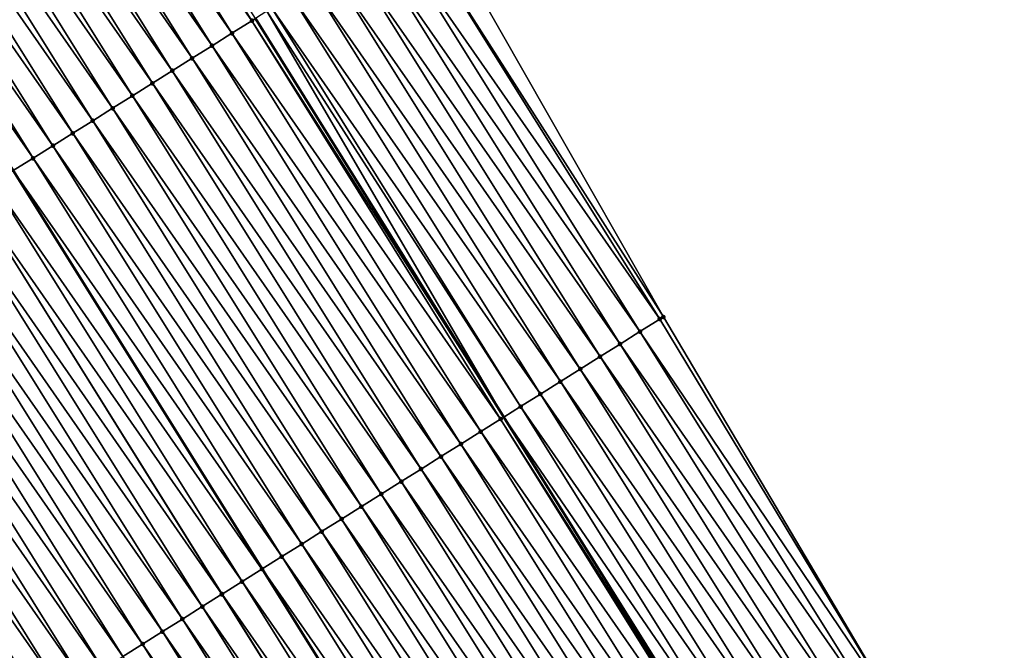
# Model space of a CAD drawing. Header units: feet. Extents: x 2017424 to 2024169, y 808042 to 818730.
# Tile 296 of 329: x 2023281 to 2023323, y 813585 to 813612. Entities that reach past the tile are written whole.
import ezdxf

# ---------------------------------------------------------------- set-up
doc = ezdxf.new("R2010")
doc.units = ezdxf.units.FT
doc.header["$MEASUREMENT"] = 0
for name, color, linetype, lineweight in [('EP_Travel Lane', 172, 'Continuous', 53), ('NB-Road Shots', 141, 'Continuous', 100), ('NB-Road X-Section', 40, 'Continuous', 13), ('STRIPING', 60, 'Continuous', 53)]:
    doc.layers.add(name, color=color, linetype=linetype, lineweight=lineweight)
doc.layers.add('I-77-MM15-17_NB-Surface-BORDER', color=7, linetype='Continuous')
doc.layers.add('I-77-MM15-17_NB-Surface-TIN', color=7, linetype='Continuous')

msp = doc.modelspace()

# ---------------------------------------------------------------- linework, layer by layer
at = {"layer": 'EP_Travel Lane'}
msp.add_polyline3d([(2023290.732528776, 813611.7464720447, 321.6536913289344), (2023301.31671046, 813594.7911011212, 322.3541582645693), (2023311.901400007, 813577.8349166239, 323.0269312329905), (2023322.256377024, 813560.4110859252, 323.6479993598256), (2023332.390149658, 813543.1801078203, 324.2805187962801), (2023342.477147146, 813525.7442146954, 324.901280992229), (2023352.24966426, 813508.3046921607, 325.5132087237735), (2023362.104341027, 813490.5665090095, 326.0451979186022), (2023371.449695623, 813472.892696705, 326.5938106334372), (2023380.795184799, 813455.2186298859, 327.1322374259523)], dxfattribs=at)
at = {"layer": 'I-77-MM15-17_NB-Surface-BORDER', "color": 3, "linetype": 'Continuous', "lineweight": -3}
msp.add_polyline3d([(2023298.196365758, 813616.4331810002, 322.2056896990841), (2023308.09955046, 813599.0497276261, 322.8443003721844), (2023318.294486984, 813581.8491069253, 323.4955538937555), (2023328.600210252, 813564.1566589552, 324.1168097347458), (2023338.830555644, 813546.9828594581, 324.76081454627), (2023348.586144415, 813529.2282907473, 325.3514673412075), (2023357.967339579, 813511.5658310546, 325.9417088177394), (2023367.475672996, 813493.4189824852, 326.4367011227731), (2023376.349225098, 813475.4955892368, 326.9813346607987), (2023385.594028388, 813457.7634023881, 327.3669662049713)], dxfattribs=at)
at = {"layer": 'I-77-MM15-17_NB-Surface-TIN', "color": 128, "linetype": 'Continuous', "lineweight": -3}
for points in [[(2023290.582484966, 813611.6522043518, 321.6413249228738), (2023279.99002046, 813628.6028075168, 320.9508520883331), (2023279.143215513, 813628.0708989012, 320.8837937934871)], [(2023290.582484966, 813611.6522043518, 321.6413249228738), (2023290.732528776, 813611.7464720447, 321.6536913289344), (2023279.99002046, 813628.6028075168, 320.9508520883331)], [(2023289.735663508, 813611.1203221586, 321.5751661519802), (2023279.143215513, 813628.0708989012, 320.8837937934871), (2023278.296385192, 813627.5390308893, 320.818117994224)], [(2023289.735663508, 813611.1203221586, 321.5751661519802), (2023290.582484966, 813611.6522043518, 321.6413249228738), (2023279.143215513, 813628.0708989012, 320.8837937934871)], [(2023288.888854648, 813610.5884198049, 321.5083209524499), (2023278.296385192, 813627.5390308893, 320.818117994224), (2023277.449548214, 813627.0071735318, 320.7528049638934)], [(2023288.888854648, 813610.5884198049, 321.5083209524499), (2023289.735663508, 813611.1203221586, 321.5751661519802), (2023278.296385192, 813627.5390308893, 320.818117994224)], [(2023288.041996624, 813610.0565961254, 321.4441544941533), (2023277.449548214, 813627.0071735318, 320.7528049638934), (2023276.602745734, 813626.4752609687, 320.6856122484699)], [(2023288.041996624, 813610.0565961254, 321.4441544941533), (2023288.888854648, 813610.5884198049, 321.5083209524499), (2023277.449548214, 813627.0071735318, 320.7528049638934)], [(2023287.19514746, 813609.5247582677, 321.3795052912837), (2023276.602745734, 813626.4752609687, 320.6856122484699), (2023275.755918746, 813625.9433876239, 320.6197548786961)], [(2023287.19514746, 813609.5247582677, 321.3795052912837), (2023288.041996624, 813610.0565961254, 321.4441544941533), (2023276.602745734, 813626.4752609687, 320.6856122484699)], [(2023286.348299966, 813608.992917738, 321.3147651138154), (2023275.755918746, 813625.9433876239, 320.6197548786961), (2023274.909079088, 813625.4115345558, 320.5545878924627)], [(2023286.348299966, 813608.992917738, 321.3147651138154), (2023287.19514746, 813609.5247582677, 321.3795052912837), (2023275.755918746, 813625.9433876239, 320.6197548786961)], [(2023285.501422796, 813608.4611246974, 321.2516418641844), (2023274.909079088, 813625.4115345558, 320.5545878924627), (2023274.062220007, 813624.8797125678, 320.4904791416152)], [(2023285.501422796, 813608.4611246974, 321.2516418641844), (2023286.348299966, 813608.992917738, 321.3147651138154), (2023274.909079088, 813625.4115345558, 320.5545878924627)], [(2023284.654551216, 813607.929322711, 321.1882140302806), (2023274.062220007, 813624.8797125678, 320.4904791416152), (2023273.215435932, 813624.3477705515, 320.422283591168)], [(2023284.654551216, 813607.929322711, 321.1882140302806), (2023285.501422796, 813608.4611246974, 321.2516418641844), (2023274.062220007, 813624.8797125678, 320.4904791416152)], [(2023283.807706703, 813607.3974774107, 321.1233114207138), (2023273.215435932, 813624.3477705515, 320.422283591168), (2023272.36856938, 813623.8159605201, 320.358581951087)], [(2023283.807706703, 813607.3974774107, 321.1233114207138), (2023284.654551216, 813607.929322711, 321.1882140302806), (2023273.215435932, 813624.3477705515, 320.422283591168)], [(2023282.96084555, 813606.8656587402, 321.0593155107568), (2023272.36856938, 813623.8159605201, 320.358581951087), (2023271.521759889, 813623.2840591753, 320.2917712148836)], [(2023282.96084555, 813606.8656587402, 321.0593155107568), (2023283.807706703, 813607.3974774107, 321.1233114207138), (2023272.36856938, 813623.8159605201, 320.358581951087)], [(2023282.1139064, 813606.3339648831, 320.9995693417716), (2023271.521759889, 813623.2840591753, 320.2917712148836), (2023270.674851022, 813622.7523168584, 320.2303751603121)], [(2023282.1139064, 813606.3339648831, 320.9995693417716), (2023282.96084555, 813606.8656587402, 321.0593155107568), (2023271.521759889, 813623.2840591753, 320.2917712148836)], [(2023281.267034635, 813605.8021631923, 320.9361515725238), (2023270.674851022, 813622.7523168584, 320.2303751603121), (2023269.836689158, 813622.2260572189, 320.1693869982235)], [(2023281.267034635, 813605.8021631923, 320.9361515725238), (2023282.1139064, 813606.3339648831, 320.9995693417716), (2023270.674851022, 813622.7523168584, 320.2303751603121)], [(2023281.267034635, 813605.8021631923, 320.9361515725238), (2023269.836689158, 813622.2260572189, 320.1693869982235), (2023280.428916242, 813605.2758328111, 320.8727659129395)], [(2023308.09955046, 813599.0497276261, 322.8443003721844), (2023298.196365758, 813616.4331810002, 322.2056896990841), (2023297.357483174, 813615.9065793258, 322.1473544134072)], [(2023307.950017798, 813598.955863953, 322.834005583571), (2023297.357483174, 813615.9065793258, 322.1473544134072), (2023296.510577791, 813615.374831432, 322.0857683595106)], [(2023307.950017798, 813598.955863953, 322.834005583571), (2023308.09955046, 813599.0497276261, 322.8443003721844), (2023297.357483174, 813615.9065793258, 322.1473544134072)], [(2023307.103073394, 813598.4241785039, 322.7745456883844), (2023296.510577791, 813615.374831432, 322.0857683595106), (2023295.663673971, 813614.8430810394, 322.0240972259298)], [(2023307.103073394, 813598.4241785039, 322.7745456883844), (2023307.950017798, 813598.955863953, 322.834005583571), (2023296.510577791, 813615.374831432, 322.0857683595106)], [(2023306.256147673, 813597.8924631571, 322.714067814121), (2023295.663673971, 813614.8430810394, 322.0240972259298), (2023294.816750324, 813614.311362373, 321.9635063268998)], [(2023306.256147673, 813597.8924631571, 322.714067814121), (2023307.103073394, 813598.4241785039, 322.7745456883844), (2023295.663673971, 813614.8430810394, 322.0240972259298)], [(2023305.409291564, 813597.3606364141, 322.6497970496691), (2023294.816750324, 813614.311362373, 321.9635063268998), (2023293.96988036, 813613.779557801, 321.8999904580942)], [(2023305.409291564, 813597.3606364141, 322.6497970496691), (2023306.256147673, 813597.8924631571, 322.714067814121), (2023294.816750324, 813614.311362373, 321.9635063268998)], [(2023304.562324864, 813596.8289866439, 322.5915519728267), (2023293.96988036, 813613.779557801, 321.8999904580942), (2023293.122990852, 813613.2477845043, 321.8375394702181)], [(2023304.562324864, 813596.8289866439, 322.5915519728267), (2023305.409291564, 813597.3606364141, 322.6497970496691), (2023293.96988036, 813613.779557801, 321.8999904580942)], [(2023303.715367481, 813596.2973219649, 322.5327992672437), (2023293.122990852, 813613.2477845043, 321.8375394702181), (2023292.276188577, 813612.7158716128, 321.7703354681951)], [(2023303.715367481, 813596.2973219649, 322.5327992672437), (2023304.562324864, 813596.8289866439, 322.5915519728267), (2023293.122990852, 813613.2477845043, 321.8375394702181)], [(2023302.868514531, 813595.7654901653, 322.4683563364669), (2023292.276188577, 813612.7158716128, 321.7703354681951), (2023291.429273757, 813612.1841388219, 321.7092636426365)], [(2023302.868514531, 813595.7654901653, 322.4683563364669), (2023303.715367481, 813596.2973219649, 322.5327992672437), (2023292.276188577, 813612.7158716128, 321.7703354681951)], [(2023291.226657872, 813612.05691744, 321.6944167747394), (2023290.732528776, 813611.7464720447, 321.6536913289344), (2023301.31671046, 813594.7911011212, 322.3541582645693)], [(2023302.02157856, 813595.2337912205, 322.4084369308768), (2023291.429273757, 813612.1841388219, 321.7092636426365), (2023291.226657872, 813612.05691744, 321.6944167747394)], [(2023302.02157856, 813595.2337912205, 322.4084369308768), (2023291.226657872, 813612.05691744, 321.6944167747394), (2023301.31671046, 813594.7911011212, 322.3541582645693)], [(2023302.02157856, 813595.2337912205, 322.4084369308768), (2023302.868514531, 813595.7654901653, 322.4683563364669), (2023291.429273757, 813612.1841388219, 321.7092636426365)], [(2023301.174739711, 813594.7019368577, 322.3432257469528), (2023290.582484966, 813611.6522043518, 321.6413249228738), (2023289.735663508, 813611.1203221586, 321.5751661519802)], [(2023290.582484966, 813611.6522043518, 321.6413249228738), (2023301.31671046, 813594.7911011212, 322.3541582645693), (2023290.732528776, 813611.7464720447, 321.6536913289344)], [(2023301.174739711, 813594.7019368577, 322.3432257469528), (2023301.31671046, 813594.7911011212, 322.3541582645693), (2023290.582484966, 813611.6522043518, 321.6413249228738)], [(2023300.327931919, 813594.1700327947, 322.2763223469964), (2023289.735663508, 813611.1203221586, 321.5751661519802), (2023288.888854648, 813610.5884198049, 321.5083209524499)], [(2023300.327931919, 813594.1700327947, 322.2763223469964), (2023301.174739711, 813594.7019368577, 322.3432257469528), (2023289.735663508, 813611.1203221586, 321.5751661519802)], [(2023299.481057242, 813593.6382357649, 322.2130632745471), (2023288.888854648, 813610.5884198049, 321.5083209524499), (2023288.041996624, 813610.0565961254, 321.4441544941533)], [(2023299.481057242, 813593.6382357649, 322.2130632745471), (2023300.327931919, 813594.1700327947, 322.2763223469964), (2023288.888854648, 813610.5884198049, 321.5083209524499)], [(2023298.634224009, 813593.1063724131, 322.1475460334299), (2023288.041996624, 813610.0565961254, 321.4441544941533), (2023287.19514746, 813609.5247582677, 321.3795052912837)], [(2023298.634224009, 813593.1063724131, 322.1475460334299), (2023299.481057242, 813593.6382357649, 322.2130632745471), (2023288.041996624, 813610.0565961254, 321.4441544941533)], [(2023297.7873743, 813592.5745354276, 322.0829265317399), (2023287.19514746, 813609.5247582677, 321.3795052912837), (2023286.348299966, 813608.992917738, 321.3147651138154)], [(2023297.7873743, 813592.5745354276, 322.0829265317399), (2023298.634224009, 813593.1063724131, 322.1475460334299), (2023287.19514746, 813609.5247582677, 321.3795052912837)], [(2023296.940480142, 813592.0427695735, 322.0207289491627), (2023286.348299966, 813608.992917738, 321.3147651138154), (2023285.501422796, 813608.4611246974, 321.2516418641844)], [(2023296.940480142, 813592.0427695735, 322.0207289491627), (2023297.7873743, 813592.5745354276, 322.0829265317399), (2023286.348299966, 813608.992917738, 321.3147651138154)], [(2023296.093591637, 813591.510994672, 321.9582233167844), (2023285.501422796, 813608.4611246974, 321.2516418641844), (2023284.654551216, 813607.929322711, 321.1882140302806)], [(2023296.093591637, 813591.510994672, 321.9582233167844), (2023296.940480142, 813592.0427695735, 322.0207289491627), (2023285.501422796, 813608.4611246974, 321.2516418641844)], [(2023295.246706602, 813590.9792142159, 321.8955285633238), (2023284.654551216, 813607.929322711, 321.1882140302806), (2023283.807706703, 813607.3974774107, 321.1233114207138)], [(2023295.246706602, 813590.9792142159, 321.8955285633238), (2023296.093591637, 813591.510994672, 321.9582233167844), (2023284.654551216, 813607.929322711, 321.1882140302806)], [(2023294.399851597, 813590.4473857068, 321.8311976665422), (2023283.807706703, 813607.3974774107, 321.1233114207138), (2023282.96084555, 813606.8656587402, 321.0593155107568)], [(2023294.399851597, 813590.4473857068, 321.8311976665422), (2023295.246706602, 813590.9792142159, 321.8955285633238), (2023283.807706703, 813607.3974774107, 321.1233114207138)], [(2023293.553028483, 813589.9155061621, 321.7651290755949), (2023282.96084555, 813606.8656587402, 321.0593155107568), (2023282.1139064, 813606.3339648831, 320.9995693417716)], [(2023293.553028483, 813589.9155061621, 321.7651290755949), (2023294.399851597, 813590.4473857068, 321.8311976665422), (2023282.96084555, 813606.8656587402, 321.0593155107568)], [(2023292.706081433, 813589.3838249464, 321.7058133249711), (2023282.1139064, 813606.3339648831, 320.9995693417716), (2023281.267034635, 813605.8021631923, 320.9361515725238)], [(2023292.706081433, 813589.3838249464, 321.7058133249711), (2023293.553028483, 813589.9155061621, 321.7651290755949), (2023282.1139064, 813606.3339648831, 320.9995693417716)], [(2023291.85920263, 813588.8520345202, 321.6427790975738), (2023281.267034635, 813605.8021631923, 320.9361515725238), (2023280.428916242, 813605.2758328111, 320.8727659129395)], [(2023291.85920263, 813588.8520345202, 321.6427790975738), (2023292.706081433, 813589.3838249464, 321.7058133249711), (2023281.267034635, 813605.8021631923, 320.9361515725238)], [(2023291.012283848, 813588.3203080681, 321.5819231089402), (2023280.420174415, 813605.2703430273, 320.8721047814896), (2023279.573283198, 813604.738572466, 320.8097469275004)], [(2023280.420174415, 813605.2703430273, 320.8721047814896), (2023291.02102575, 813588.3257965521, 321.5825512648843), (2023280.428916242, 813605.2758328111, 320.8727659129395)], [(2023291.012283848, 813588.3203080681, 321.5819231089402), (2023291.02102575, 813588.3257965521, 321.5825512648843), (2023280.420174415, 813605.2703430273, 320.8721047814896)], [(2023291.85920263, 813588.8520345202, 321.6427790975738), (2023280.428916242, 813605.2758328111, 320.8727659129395), (2023291.02102575, 813588.3257965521, 321.5825512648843)], [(2023290.165412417, 813587.7885058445, 321.5184871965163), (2023279.573283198, 813604.738572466, 320.8097469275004), (2023278.726417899, 813604.2067604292, 320.7459768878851)], [(2023290.165412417, 813587.7885058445, 321.5184871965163), (2023291.012283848, 813588.3203080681, 321.5819231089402), (2023279.573283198, 813604.738572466, 320.8097469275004)], [(2023289.303162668, 813587.2471284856, 321.455903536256), (2023278.726417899, 813604.2067604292, 320.7459768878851), (2023277.879580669, 813603.6749034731, 320.6806774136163)], [(2023289.303162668, 813587.2471284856, 321.455903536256), (2023289.318504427, 813587.256762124, 321.4570432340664), (2023278.726417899, 813604.2067604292, 320.7459768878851)], [(2023289.318504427, 813587.256762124, 321.4570432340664), (2023290.165412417, 813587.7885058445, 321.5184871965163), (2023278.726417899, 813604.2067604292, 320.7459768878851)], [(2023288.471694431, 813586.7248615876, 321.3902599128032), (2023277.879580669, 813603.6749034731, 320.6806774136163), (2023277.032765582, 813603.1430110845, 320.6141715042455)], [(2023288.471694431, 813586.7248615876, 321.3902599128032), (2023289.303162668, 813587.2471284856, 321.455903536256), (2023277.879580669, 813603.6749034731, 320.6806774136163)], [(2023287.62487562, 813586.1929751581, 321.3239569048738), (2023277.032765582, 813603.1430110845, 320.6141715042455), (2023276.185888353, 813602.6112181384, 320.5510514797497)], [(2023287.62487562, 813586.1929751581, 321.3239569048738), (2023288.471694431, 813586.7248615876, 321.3902599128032), (2023277.032765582, 813603.1430110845, 320.6141715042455)], [(2023286.777999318, 813585.6611807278, 321.2607863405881), (2023276.185888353, 813602.6112181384, 320.5510514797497), (2023275.33904453, 813602.0793717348, 320.4861112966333)], [(2023286.777999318, 813585.6611807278, 321.2607863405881), (2023287.62487562, 813586.1929751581, 321.3239569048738), (2023276.185888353, 813602.6112181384, 320.5510514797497)], [(2023285.93117628, 813585.1293010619, 321.1947136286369), (2023275.33904453, 813602.0793717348, 320.4861112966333), (2023274.4922393, 813601.5474635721, 320.4190683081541)], [(2023285.93117628, 813585.1293010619, 321.1947136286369), (2023286.777999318, 813585.6611807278, 321.2607863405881), (2023275.33904453, 813602.0793717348, 320.4861112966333)], [(2023285.084337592, 813584.59744644, 321.1294936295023), (2023274.4922393, 813601.5474635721, 320.4190683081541), (2023273.645415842, 813601.0155845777, 320.3530184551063)], [(2023285.084337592, 813584.59744644, 321.1294936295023), (2023285.93117628, 813585.1293010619, 321.1947136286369), (2023274.4922393, 813601.5474635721, 320.4190683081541)], [(2023284.237513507, 813584.0655684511, 321.0634780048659), (2023273.645415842, 813601.0155845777, 320.3530184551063), (2023272.798572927, 813600.4837367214, 320.2880288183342)], [(2023284.237513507, 813584.0655684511, 321.0634780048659), (2023285.084337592, 813584.59744644, 321.1294936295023), (2023273.645415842, 813601.0155845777, 320.3530184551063)], [(2023283.390695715, 813583.5336803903, 320.997119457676), (2023272.798572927, 813600.4837367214, 320.2880288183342), (2023271.951733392, 813599.951883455, 320.2228549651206)], [(2023283.390695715, 813583.5336803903, 320.997119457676), (2023284.237513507, 813584.0655684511, 321.0634780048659), (2023272.798572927, 813600.4837367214, 320.2880288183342)], [(2023282.543878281, 813583.0017917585, 320.9307414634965), (2023271.951733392, 813599.951883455, 320.2228549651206), (2023271.104858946, 813599.420086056, 320.1595833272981)], [(2023282.543878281, 813583.0017917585, 320.9307414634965), (2023283.390695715, 813583.5336803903, 320.997119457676), (2023271.951733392, 813599.951883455, 320.2228549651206)], [(2023281.696980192, 813582.4700321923, 320.8687579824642), (2023271.104858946, 813599.420086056, 320.1595833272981), (2023270.257967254, 813598.8883162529, 320.0972512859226)], [(2023281.696980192, 813582.4700321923, 320.8687579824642), (2023282.543878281, 813583.0017917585, 320.9307414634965), (2023271.104858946, 813599.420086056, 320.1595833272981)], [(2023280.850143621, 813581.9381741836, 320.8034226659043), (2023270.257967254, 813598.8883162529, 320.0972512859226), (2023280.550324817, 813581.7498336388, 320.7793474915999)], [(2023280.850143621, 813581.9381741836, 320.8034226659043), (2023281.696980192, 813582.4700321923, 320.8687579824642), (2023270.257967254, 813598.8883162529, 320.0972512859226)], [(2023318.294486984, 813581.8491069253, 323.4955538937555), (2023307.950017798, 813598.955863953, 322.834005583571), (2023307.103073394, 813598.4241785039, 322.7745456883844)], [(2023318.294486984, 813581.8491069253, 323.4955538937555), (2023308.09955046, 813599.0497276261, 322.8443003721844), (2023307.950017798, 813598.955863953, 322.834005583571)], [(2023317.6957907, 813581.4731707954, 323.4512412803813), (2023307.103073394, 813598.4241785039, 322.7745456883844), (2023306.256147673, 813597.8924631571, 322.714067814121)], [(2023317.6957907, 813581.4731707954, 323.4512412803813), (2023318.294486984, 813581.8491069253, 323.4955538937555), (2023307.103073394, 813598.4241785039, 322.7745456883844)], [(2023316.848869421, 813580.9414483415, 323.3905215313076), (2023306.256147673, 813597.8924631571, 322.714067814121), (2023305.409291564, 813597.3606364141, 322.6497970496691)], [(2023316.848869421, 813580.9414483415, 323.3905215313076), (2023317.6957907, 813581.4731707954, 323.4512412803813), (2023306.256147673, 813597.8924631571, 322.714067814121)], [(2023316.001981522, 813580.4096724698, 323.3279829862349), (2023305.409291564, 813597.3606364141, 322.6497970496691), (2023304.562324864, 813596.8289866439, 322.5915519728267)], [(2023316.001981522, 813580.4096724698, 323.3279829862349), (2023316.848869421, 813580.9414483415, 323.3905215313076), (2023305.409291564, 813597.3606364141, 322.6497970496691)], [(2023315.15508867, 813579.8779045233, 323.2657142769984), (2023304.562324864, 813596.8289866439, 322.5915519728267), (2023303.715367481, 813596.2973219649, 322.5327992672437)], [(2023315.15508867, 813579.8779045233, 323.2657142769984), (2023316.001981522, 813580.4096724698, 323.3279829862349), (2023304.562324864, 813596.8289866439, 322.5915519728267)], [(2023314.308179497, 813579.3461626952, 323.2043348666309), (2023303.715367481, 813596.2973219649, 322.5327992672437), (2023302.868514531, 813595.7654901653, 322.4683563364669)], [(2023314.308179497, 813579.3461626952, 323.2043348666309), (2023315.15508867, 813579.8779045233, 323.2657142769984), (2023303.715367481, 813596.2973219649, 322.5327992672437)], [(2023313.461251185, 813578.8144514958, 323.1439983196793), (2023302.868514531, 813595.7654901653, 322.4683563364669), (2023302.02157856, 813595.2337912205, 322.4084369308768)], [(2023313.461251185, 813578.8144514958, 323.1439983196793), (2023314.308179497, 813579.3461626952, 323.2043348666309), (2023302.868514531, 813595.7654901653, 322.4683563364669)], [(2023312.614423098, 813578.2825799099, 323.078200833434), (2023302.02157856, 813595.2337912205, 322.4084369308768), (2023301.31671046, 813594.7911011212, 322.3541582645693)], [(2023312.614423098, 813578.2825799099, 323.078200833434), (2023313.461251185, 813578.8144514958, 323.1439983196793), (2023302.02157856, 813595.2337912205, 322.4084369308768)], [(2023311.76751446, 813577.7508372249, 323.0167922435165), (2023301.174739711, 813594.7019368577, 322.3432257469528), (2023300.327931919, 813594.1700327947, 322.2763223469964)], [(2023301.174739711, 813594.7019368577, 322.3432257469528), (2023311.901400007, 813577.8349166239, 323.0269312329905), (2023301.31671046, 813594.7911011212, 322.3541582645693)], [(2023311.849120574, 813577.8020935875, 323.0231721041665), (2023311.901400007, 813577.8349166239, 323.0269312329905), (2023301.174739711, 813594.7019368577, 322.3432257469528)], [(2023311.76751446, 813577.7508372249, 323.0167922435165), (2023311.849120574, 813577.8020935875, 323.0231721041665), (2023301.174739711, 813594.7019368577, 322.3432257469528)], [(2023312.614423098, 813578.2825799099, 323.078200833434), (2023301.31671046, 813594.7911011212, 322.3541582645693), (2023311.901400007, 813577.8349166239, 323.0269312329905)], [(2023310.920745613, 813577.2188708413, 322.9477670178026), (2023300.327931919, 813594.1700327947, 322.2763223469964), (2023299.481057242, 813593.6382357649, 322.2130632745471)], [(2023310.920745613, 813577.2188708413, 322.9477670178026), (2023311.76751446, 813577.7508372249, 323.0167922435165), (2023300.327931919, 813594.1700327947, 322.2763223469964)], [(2023310.073946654, 813576.6869526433, 322.8803824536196), (2023299.481057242, 813593.6382357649, 322.2130632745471), (2023298.634224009, 813593.1063724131, 322.1475460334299)], [(2023310.073946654, 813576.6869526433, 322.8803824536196), (2023310.920745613, 813577.2188708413, 322.9477670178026), (2023299.481057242, 813593.6382357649, 322.2130632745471)], [(2023309.227123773, 813576.155072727, 322.8143013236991), (2023298.634224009, 813593.1063724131, 322.1475460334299), (2023297.7873743, 813592.5745354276, 322.0829265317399)], [(2023309.227123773, 813576.155072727, 322.8143013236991), (2023310.073946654, 813576.6869526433, 322.8803824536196), (2023298.634224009, 813593.1063724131, 322.1475460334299)], [(2023308.380258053, 813575.6232613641, 322.7505543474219), (2023297.7873743, 813592.5745354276, 322.0829265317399), (2023296.940480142, 813592.0427695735, 322.0207289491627)], [(2023308.380258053, 813575.6232613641, 322.7505543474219), (2023309.227123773, 813576.155072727, 322.8143013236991), (2023297.7873743, 813592.5745354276, 322.0829265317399)], [(2023307.5333824, 813575.0914658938, 322.6873484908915), (2023296.940480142, 813592.0427695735, 322.0207289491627), (2023296.093591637, 813591.510994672, 321.9582233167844)], [(2023307.5333824, 813575.0914658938, 322.6873484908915), (2023308.380258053, 813575.6232613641, 322.7505543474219), (2023296.940480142, 813592.0427695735, 322.0207289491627)], [(2023306.686518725, 813574.5596512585, 322.6234900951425), (2023296.093591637, 813591.510994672, 321.9582233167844), (2023295.246706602, 813590.9792142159, 321.8955285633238)], [(2023306.686518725, 813574.5596512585, 322.6234900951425), (2023307.5333824, 813575.0914658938, 322.6873484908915), (2023296.093591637, 813591.510994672, 321.9582233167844)], [(2023305.839604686, 813574.0279172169, 322.5623758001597), (2023295.246706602, 813590.9792142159, 321.8955285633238), (2023294.399851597, 813590.4473857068, 321.8311976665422)], [(2023305.839604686, 813574.0279172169, 322.5623758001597), (2023306.686518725, 813574.5596512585, 322.6234900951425), (2023295.246706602, 813590.9792142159, 321.8955285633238)], [(2023304.992780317, 813573.4960396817, 322.4963757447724), (2023294.399851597, 813590.4473857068, 321.8311976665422), (2023293.553028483, 813589.9155061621, 321.7651290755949)], [(2023304.992780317, 813573.4960396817, 322.4963757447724), (2023305.839604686, 813574.0279172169, 322.5623758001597), (2023294.399851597, 813590.4473857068, 321.8311976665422)], [(2023304.145967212, 813572.9641441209, 322.4297619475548), (2023293.553028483, 813589.9155061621, 321.7651290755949), (2023292.706081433, 813589.3838249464, 321.7058133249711)], [(2023304.145967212, 813572.9641441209, 322.4297619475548), (2023304.992780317, 813573.4960396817, 322.4963757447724), (2023293.553028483, 813589.9155061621, 321.7651290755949)], [(2023303.299113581, 813572.432313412, 322.3653562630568), (2023292.706081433, 813589.3838249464, 321.7058133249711), (2023291.85920263, 813588.8520345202, 321.6427790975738)], [(2023303.299113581, 813572.432313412, 322.3653562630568), (2023304.145967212, 813572.9641441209, 322.4297619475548), (2023292.706081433, 813589.3838249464, 321.7058133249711)], [(2023302.452198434, 813571.9005811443, 322.3043023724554), (2023291.85920263, 813588.8520345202, 321.6427790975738), (2023291.02102575, 813588.3257965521, 321.5825512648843)], [(2023302.452198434, 813571.9005811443, 322.3043023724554), (2023303.299113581, 813572.432313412, 322.3653562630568), (2023291.85920263, 813588.8520345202, 321.6427790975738)], [(2023301.605343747, 813571.3687521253, 322.2399542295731), (2023291.012283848, 813588.3203080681, 321.5819231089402), (2023290.165412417, 813587.7885058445, 321.5184871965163)], [(2023291.012283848, 813588.3203080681, 321.5819231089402), (2023301.614084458, 813571.3742413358, 322.2406183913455), (2023291.02102575, 813588.3257965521, 321.5825512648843)], [(2023301.605343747, 813571.3687521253, 322.2399542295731), (2023301.614084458, 813571.3742413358, 322.2406183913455), (2023291.012283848, 813588.3203080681, 321.5819231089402)], [(2023302.452198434, 813571.9005811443, 322.3043023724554), (2023291.02102575, 813588.3257965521, 321.5825512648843), (2023301.614084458, 813571.3742413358, 322.2406183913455)], [(2023300.758517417, 813570.8368777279, 322.1740610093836), (2023290.165412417, 813587.7885058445, 321.5184871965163), (2023289.318504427, 813587.256762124, 321.4570432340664)], [(2023300.758517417, 813570.8368777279, 322.1740610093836), (2023301.605343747, 813571.3687521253, 322.2399542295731), (2023290.165412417, 813587.7885058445, 321.5184871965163)], [(2023299.911625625, 813570.3051080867, 322.1117345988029), (2023289.303162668, 813587.2471284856, 321.455903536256), (2023288.471694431, 813586.7248615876, 321.3902599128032)], [(2023299.911625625, 813570.3051080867, 322.1117345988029), (2023289.318504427, 813587.256762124, 321.4570432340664), (2023289.303162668, 813587.2471284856, 321.455903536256)], [(2023299.911625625, 813570.3051080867, 322.1117345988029), (2023300.758517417, 813570.8368777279, 322.1740610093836), (2023289.318504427, 813587.256762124, 321.4570432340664)], [(2023299.064799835, 813569.7732328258, 322.0458119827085), (2023288.471694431, 813586.7248615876, 321.3902599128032), (2023287.62487562, 813586.1929751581, 321.3239569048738)], [(2023299.064799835, 813569.7732328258, 322.0458119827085), (2023299.911625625, 813570.3051080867, 322.1117345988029), (2023288.471694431, 813586.7248615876, 321.3902599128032)], [(2023298.217998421, 813569.2413185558, 321.9785611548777), (2023287.62487562, 813586.1929751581, 321.3239569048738), (2023286.777999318, 813585.6611807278, 321.2607863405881)], [(2023298.217998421, 813569.2413185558, 321.9785611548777), (2023299.064799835, 813569.7732328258, 322.0458119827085), (2023287.62487562, 813586.1929751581, 321.3239569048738)], [(2023297.371146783, 813568.709484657, 321.9140468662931), (2023286.777999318, 813585.6611807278, 321.2607863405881), (2023285.93117628, 813585.1293010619, 321.1947136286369)], [(2023297.371146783, 813568.709484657, 321.9140468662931), (2023298.217998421, 813569.2413185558, 321.9785611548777), (2023286.777999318, 813585.6611807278, 321.2607863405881)], [(2023296.52430017, 813568.1776427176, 321.8492587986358), (2023285.93117628, 813585.1293010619, 321.1947136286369), (2023285.084337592, 813584.59744644, 321.1294936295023)], [(2023296.52430017, 813568.1776427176, 321.8492587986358), (2023297.371146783, 813568.709484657, 321.9140468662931), (2023285.93117628, 813585.1293010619, 321.1947136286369)]]:
    msp.add_3dface(points, dxfattribs=at)
at = {"layer": 'NB-Road Shots', "lineweight": 100}
for p in [(2023290.582484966, 813611.6522043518, 321.6413249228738), (2023289.735663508, 813611.1203221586, 321.5751661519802), (2023288.888854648, 813610.5884198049, 321.5083209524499), (2023288.041996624, 813610.0565961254, 321.4441544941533), (2023287.19514746, 813609.5247582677, 321.3795052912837), (2023286.348299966, 813608.992917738, 321.3147651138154), (2023285.501422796, 813608.4611246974, 321.2516418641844), (2023284.654551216, 813607.929322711, 321.1882140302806), (2023283.807706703, 813607.3974774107, 321.1233114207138), (2023282.96084555, 813606.8656587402, 321.0593155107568), (2023282.1139064, 813606.3339648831, 320.9995693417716), (2023281.267034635, 813605.8021631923, 320.9361515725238), (2023307.950017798, 813598.955863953, 322.834005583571), (2023308.09955046, 813599.0497276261, 322.8443003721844), (2023307.103073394, 813598.4241785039, 322.7745456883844), (2023306.256147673, 813597.8924631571, 322.714067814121), (2023305.409291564, 813597.3606364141, 322.6497970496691), (2023304.562324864, 813596.8289866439, 322.5915519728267), (2023303.715367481, 813596.2973219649, 322.5327992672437), (2023302.868514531, 813595.7654901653, 322.4683563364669), (2023302.02157856, 813595.2337912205, 322.4084369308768), (2023301.174739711, 813594.7019368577, 322.3432257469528), (2023300.327931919, 813594.1700327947, 322.2763223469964), (2023299.481057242, 813593.6382357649, 322.2130632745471), (2023298.634224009, 813593.1063724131, 322.1475460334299), (2023297.7873743, 813592.5745354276, 322.0829265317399), (2023296.940480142, 813592.0427695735, 322.0207289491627), (2023296.093591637, 813591.510994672, 321.9582233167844), (2023295.246706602, 813590.9792142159, 321.8955285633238), (2023294.399851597, 813590.4473857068, 321.8311976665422), (2023293.553028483, 813589.9155061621, 321.7651290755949), (2023292.706081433, 813589.3838249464, 321.7058133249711), (2023291.85920263, 813588.8520345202, 321.6427790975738), (2023291.012283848, 813588.3203080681, 321.5819231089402), (2023290.165412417, 813587.7885058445, 321.5184871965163), (2023289.303162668, 813587.2471284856, 321.455903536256), (2023289.318504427, 813587.256762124, 321.4570432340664), (2023288.471694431, 813586.7248615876, 321.3902599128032), (2023287.62487562, 813586.1929751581, 321.3239569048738), (2023286.777999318, 813585.6611807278, 321.2607863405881), (2023285.93117628, 813585.1293010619, 321.1947136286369)]:
    msp.add_point(p, dxfattribs=at)
at = {"layer": 'NB-Road X-Section', "extrusion": (0.5296216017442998, -0.8475275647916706, 0.03461193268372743), "elevation": 382031.2294388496, "flags": 128}
msp.add_lwpolyline([(2146996.252756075, -12908.36784505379), (2146995.262286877, -12908.42621531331), (2146994.262286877, -12908.48783828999), (2146993.262286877, -12908.54954639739), (2146992.262286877, -12908.61017362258), (2146991.262286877, -12908.67372757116), (2146990.262286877, -12908.73621600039), (2146989.262286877, -12908.80346029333), (2146988.262286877, -12908.86456873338), (2146988.023041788, -12908.87942450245), (2146987.262286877, -12908.93254818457), (2146986.262286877, -12908.99874661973), (2146985.262286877, -12909.06563189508), (2146984.262286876, -12909.12983682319), (2146983.262286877, -12909.1945247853), (2146982.262286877, -12909.25930377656), (2146981.262286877, -12909.32246487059), (2146980.262286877, -12909.38593073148), (2146979.262286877, -12909.45087225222), (2146978.262286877, -12909.51490652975), (2146977.262286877, -12909.57468851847), (2146976.262286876, -12909.63814430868), (2146975.262286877, -12909.70222949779), (2146974.262286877, -12909.76462473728), (2146973.262286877, -12909.82843300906), (2146972.262286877, -12909.89377163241), (2146971.262286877, -12909.96031741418), (2146970.262286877, -12910.02347528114), (2146969.262286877, -12910.08845439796), (2146968.262286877, -12910.15553758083), (2146967.262286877, -12910.22162703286), (2146966.262286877, -12910.28665563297), (2146965.262286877, -12910.35186855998), (2146964.262286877, -12910.41517813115), (2146963.262286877, -12910.47754754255), (2146962.262286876, -12910.54729467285)], dxfattribs=at)
at = {"layer": 'NB-Road X-Section', "extrusion": (0.5296216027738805, -0.8475275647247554, 0.03461191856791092), "elevation": 382051.2315718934, "flags": 128}
msp.add_lwpolyline([(2146995.43849046, -12908.41617654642), (2146995.261939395, -12908.42647750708), (2146994.261939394, -12908.48597305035), (2146993.261939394, -12908.54648718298), (2146992.261939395, -12908.61079647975), (2146991.261939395, -12908.66907647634), (2146990.261939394, -12908.727864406), (2146989.261939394, -12908.79234597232), (2146988.261939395, -12908.85230130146), (2146987.261939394, -12908.91755158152), (2146986.261939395, -12908.98449509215), (2146985.261939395, -12909.0477920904), (2146984.261939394, -12909.11334861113), (2146983.261939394, -12909.17800685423), (2146982.261939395, -12909.2402417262), (2146981.261939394, -12909.30278483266), (2146980.261939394, -12909.36551717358), (2146979.261939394, -12909.42988663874), (2146978.261939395, -12909.49599483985), (2146977.261939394, -12909.55534615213), (2146976.261939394, -12909.61841817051), (2146975.261939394, -12909.67931064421), (2146974.261939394, -12909.74278458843), (2146973.261939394, -12909.80426538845), (2146973.243823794, -12909.80540576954), (2146972.261939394, -12909.8710887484), (2146971.261939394, -12909.93743150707), (2146970.261939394, -12910.00063994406), (2146969.261939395, -12910.06675226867), (2146968.261939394, -12910.13201136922), (2146967.261939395, -12910.19806657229), (2146966.261939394, -12910.26446490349), (2146965.261939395, -12910.33088269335), (2146964.261939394, -12910.39290333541), (2146963.261939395, -12910.45827782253), (2146962.261939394, -12910.52631486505)], dxfattribs=at)
at = {"layer": 'STRIPING'}
msp.add_polyline3d([(2023269.836689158, 813622.2260572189, 320.1693869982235), (2023280.428916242, 813605.2758328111, 320.8727659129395), (2023291.02102575, 813588.3257965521, 321.5825512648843), (2023301.614084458, 813571.3742413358, 322.2406183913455), (2023311.787105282, 813554.2295006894, 322.867764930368), (2023321.915840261, 813536.9954899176, 323.498321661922), (2023331.941441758, 813519.7356019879, 324.1277941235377), (2023341.812428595, 813502.3519878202, 324.7395407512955), (2023351.592438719, 813484.9839855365, 325.2751428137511), (2023360.936893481, 813467.3103590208, 325.8444488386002), (2023370.28141064, 813449.6366144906, 326.4090313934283)], dxfattribs=at)

doc.saveas('drawing.dxf')
